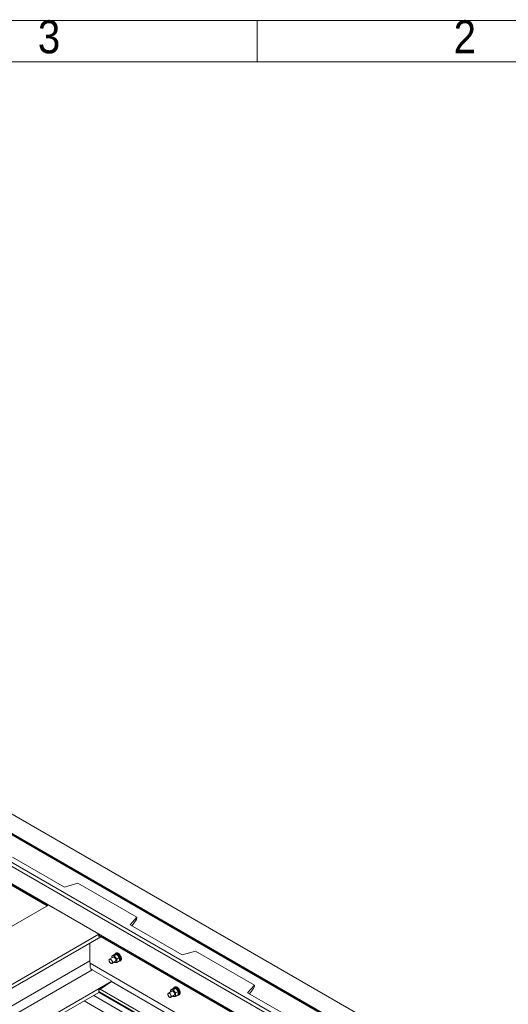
# Model space of a CAD drawing. Header units: millimetres. Extents: x 525 to 29324, y 175 to 20618.
# Tile 587 of 588: x 24393 to 26449, y 16474 to 20618. Entities that reach past the tile are written whole.
import ezdxf

# ---------------------------------------------------------------- set-up
doc = ezdxf.new("R2010")
doc.units = ezdxf.units.MM
doc.linetypes.add('SLD-Continua', pattern=[0])
doc.styles.add('SLDTEXTSTYLE3', font='GOTHIC.TTF', dxfattribs={"width": 0.913})

msp = doc.modelspace()

# ---------------------------------------------------------------- linework, layer by layer
at = {"color": 7, "linetype": 'SLD-Continua', "lineweight": 18, "ltscale": 35}
for p, q in [((525, 20615), (29260, 20615)), ((25392.5, 20440), (25392.5, 20615)), ((700, 20440), (29085, 20440)), ((26373.8, 16112.1), (24340.9, 17285.4)), ((26373.8, 16112.1), (24340.9, 17285.4)), ((26373.8, 16112.1), (24340.9, 17285.4)), ((26373.8, 16112.1), (24340.9, 17285.4)), ((26373.8, 16112.1), (24340.9, 17285.4)), ((26303.1, 16071.3), (24277.2, 17240.5)), ((26303.1, 16071.3), (24277.2, 17240.5)), ((26303.1, 16071.3), (24277.2, 17240.5)), ((26303.1, 16071.3), (24277.2, 17240.5)), ((26303.1, 16071.3), (24277.2, 17240.5)), ((24271.6, 17237.3), (26297.5, 16068)), ((24271.6, 17237.3), (26297.5, 16068)), ((24271.6, 17237.3), (26297.5, 16068)), ((24271.6, 17237.3), (26297.5, 16068)), ((24271.6, 17237.3), (26297.5, 16068)), ((26299.8, 16069.4), (24274, 17238.6)), ((26299.8, 16069.4), (24274, 17238.6)), ((26299.8, 16069.4), (24274, 17238.6)), ((26299.8, 16069.4), (24274, 17238.6)), ((26299.8, 16069.4), (24274, 17238.6)), ((26182.9, 16001.9), (24157, 17171.1)), ((26182.9, 16001.9), (24157, 17171.1)), ((26182.9, 16001.9), (24157, 17171.1)), ((26182.9, 16001.9), (24157, 17171.1)), ((26182.9, 16001.9), (24157, 17171.1)), ((26182.9, 16001.9), (24157, 17171.1)), ((26182.9, 16001.9), (24157, 17171.1)), ((26182.9, 16001.9), (24157, 17171.1)), ((26182.9, 16001.9), (24157, 17171.1)), ((24171.2, 17179.3), (26197, 16010.1)), ((24171.2, 17179.3), (26197, 16010.1)), ((24171.2, 17179.3), (26197, 16010.1)), ((24171.2, 17179.3), (26197, 16010.1)), ((24171.2, 17179.3), (26197, 16010.1)), ((24087.8, 17131.1), (24508.5, 16888.3)), ((24087.8, 17131.1), (24508.5, 16888.3)), ((24087.8, 17131.1), (24508.5, 16888.3)), ((24087.8, 17131.1), (24508.5, 16888.3)), ((24087.8, 17131.1), (24508.5, 16888.3)), ((24087.8, 17131.1), (24508.5, 16888.3)), ((24087.8, 17131.1), (24508.5, 16888.3)), ((24087.8, 17131.1), (24508.5, 16888.3)), ((24087.8, 17131.1), (24508.5, 16888.3)), ((24090.1, 17132.5), (24510.8, 16889.7)), ((24090.1, 17132.5), (24510.8, 16889.7)), ((24090.1, 17132.5), (24510.8, 16889.7)), ((24090.1, 17132.5), (24510.8, 16889.7)), ((24090.1, 17132.5), (24510.8, 16889.7)), ((24090.1, 17132.5), (24510.8, 16889.7)), ((24090.1, 17132.5), (24510.8, 16889.7)), ((24090.1, 17132.5), (24510.8, 16889.7)), ((24090.1, 17132.5), (24510.8, 16889.7)), ((24093.4, 17134.4), (26119.2, 15965.2)), ((24093.4, 17134.4), (26119.2, 15965.2)), ((24093.4, 17134.4), (26119.2, 15965.2)), ((24093.4, 17134.4), (26119.2, 15965.2)), ((24093.4, 17134.4), (26119.2, 15965.2)), ((24093.4, 17134.4), (26119.2, 15965.2)), ((24093.4, 17134.4), (26119.2, 15965.2)), ((24093.4, 17134.4), (26119.2, 15965.2)), ((24093.4, 17134.4), (26119.2, 15965.2)), ((24362.1, 17093.6), (24581.3, 16967.1)), ((24362.1, 17093.6), (24581.3, 16967.1)), ((24362.1, 17093.6), (24581.3, 16967.1)), ((24362.1, 17093.6), (24581.3, 16967.1)), ((24362.1, 17093.6), (24581.3, 16967.1)), ((24581.3, 16967.1), (24637.8, 16983.4)), ((24581.3, 16967.1), (24637.8, 16983.4)), ((24581.3, 16967.1), (24637.8, 16983.4)), ((24581.3, 16967.1), (24637.8, 16983.4)), ((24581.3, 16967.1), (24637.8, 16983.4)), ((24885.3, 16840.5), (24637.8, 16983.4)), ((24885.3, 16840.5), (24637.8, 16983.4)), ((24885.3, 16840.5), (24637.8, 16983.4)), ((24885.3, 16840.5), (24637.8, 16983.4)), ((24885.3, 16840.5), (24637.8, 16983.4)), ((23983.8, 16585.5), (24514.1, 16891.6)), ((23983.8, 16585.5), (24514.1, 16891.6)), ((23983.8, 16585.5), (24514.1, 16891.6)), ((23983.8, 16585.5), (24514.1, 16891.6)), ((23983.8, 16585.5), (24514.1, 16891.6)), ((23983.8, 16585.5), (24514.1, 16891.6)), ((23983.8, 16585.5), (24514.1, 16891.6)), ((23983.8, 16585.5), (24514.1, 16891.6)), ((23983.8, 16585.5), (24514.1, 16891.6)), ((24514.1, 16891.6), (24726.2, 16769.1)), ((24514.1, 16891.6), (24726.2, 16769.1)), ((24514.1, 16891.6), (24726.2, 16769.1)), ((24514.1, 16891.6), (24726.2, 16769.1)), ((24514.1, 16891.6), (24726.2, 16769.1)), ((24514.1, 16891.6), (24726.2, 16769.1)), ((24514.1, 16891.6), (24726.2, 16769.1)), ((24514.1, 16891.6), (24726.2, 16769.1)), ((24514.1, 16891.6), (24726.2, 16769.1)), ((24885.3, 16840.5), (24857, 16807.9)), ((24885.3, 16840.5), (24857, 16807.9)), ((24885.3, 16840.5), (24857, 16807.9)), ((24885.3, 16840.5), (24857, 16807.9)), ((24885.3, 16840.5), (24857, 16807.9)), ((24864.4, 16803.7), (24881.9, 16826.3)), ((24864.4, 16803.7), (24881.9, 16826.3)), ((24864.4, 16803.7), (24881.9, 16826.3)), ((24864.4, 16803.7), (24881.9, 16826.3)), ((24864.4, 16803.7), (24881.9, 16826.3)), ((24885.3, 16836.8), (24885.3, 16840.5)), ((24885.3, 16836.8), (24885.3, 16840.5)), ((24885.3, 16836.8), (24885.3, 16840.5)), ((24885.3, 16836.8), (24885.3, 16840.5)), ((24885.3, 16836.8), (24885.3, 16840.5)), ((24857, 16807.9), (25076.3, 16681.4)), ((24857, 16807.9), (25076.3, 16681.4)), ((24857, 16807.9), (25076.3, 16681.4)), ((24857, 16807.9), (25076.3, 16681.4)), ((24857, 16807.9), (25076.3, 16681.4)), ((24195.9, 16463.1), (24726.2, 16769.1)), ((24195.9, 16463.1), (24726.2, 16769.1)), ((24195.9, 16463.1), (24726.2, 16769.1)), ((24195.9, 16463.1), (24726.2, 16769.1)), ((24195.9, 16463.1), (24726.2, 16769.1)), ((24195.9, 16463.1), (24726.2, 16769.1)), ((24195.9, 16463.1), (24726.2, 16769.1)), ((24195.9, 16463.1), (24726.2, 16769.1)), ((24195.9, 16463.1), (24726.2, 16769.1)), ((24209.3, 16455.3), (24734.1, 16758.1)), ((24209.3, 16455.3), (24734.1, 16758.1)), ((24209.3, 16455.3), (24734.1, 16758.1)), ((24209.3, 16455.3), (24734.1, 16758.1)), ((24209.3, 16455.3), (24734.1, 16758.1)), ((24209.3, 16455.3), (24734.1, 16758.1)), ((24209.3, 16455.3), (24734.1, 16758.1)), ((24209.3, 16455.3), (24734.1, 16758.1)), ((24209.3, 16455.3), (24734.1, 16758.1)), ((24726.2, 16769.1), (24726.2, 16759.3)), ((24726.2, 16769.1), (24726.2, 16759.3)), ((24726.2, 16769.1), (24726.2, 16759.3)), ((24726.2, 16769.1), (24726.2, 16759.3)), ((24726.2, 16769.1), (24726.2, 16759.3)), ((24726.2, 16769.1), (24726.2, 16759.3)), ((24726.2, 16769.1), (24726.2, 16759.3)), ((24726.2, 16769.1), (24726.2, 16759.3)), ((24726.2, 16769.1), (24726.2, 16759.3)), ((24726.2, 16765.4), (25500.8, 16318.3)), ((24726.2, 16765.4), (25500.8, 16318.3)), ((24726.2, 16765.4), (25500.8, 16318.3)), ((24726.2, 16765.4), (25500.8, 16318.3)), ((24726.2, 16765.4), (25500.8, 16318.3)), ((24726.2, 16765.4), (25500.8, 16318.3)), ((24726.2, 16765.4), (25500.8, 16318.3)), ((24726.2, 16765.4), (25500.8, 16318.3)), ((24726.2, 16765.4), (25500.8, 16318.3)), ((24726.2, 16762.7), (25498.4, 16317)), ((24726.2, 16762.7), (25498.4, 16317)), ((24726.2, 16762.7), (25498.4, 16317)), ((24726.2, 16762.7), (25498.4, 16317)), ((24726.2, 16762.7), (25498.4, 16317)), ((24726.2, 16762.7), (25498.4, 16317)), ((24726.2, 16762.7), (25498.4, 16317)), ((24726.2, 16762.7), (25498.4, 16317)), ((24726.2, 16762.7), (25498.4, 16317)), ((24726.2, 16759.3), (24729.4, 16760.8)), ((24726.2, 16759.3), (24729.4, 16760.8)), ((24726.2, 16759.3), (24729.4, 16760.8)), ((24726.2, 16759.3), (24729.4, 16760.8)), ((24726.2, 16759.3), (24729.4, 16760.8)), ((24726.2, 16759.3), (24729.4, 16760.8)), ((24726.2, 16759.3), (24729.4, 16760.8)), ((24726.2, 16759.3), (24729.4, 16760.8)), ((24726.2, 16759.3), (24729.4, 16760.8)), ((24687.7, 16731.4), (24687.7, 16657.4)), ((24687.7, 16731.4), (24687.7, 16657.4)), ((24687.7, 16731.4), (24687.7, 16657.4)), ((24687.7, 16731.4), (24687.7, 16657.4)), ((24687.7, 16731.4), (24687.7, 16657.4)), ((24687.7, 16731.4), (24687.7, 16657.4)), ((24687.7, 16731.4), (24687.7, 16657.4)), ((24687.7, 16731.4), (24687.7, 16657.4)), ((24687.7, 16731.4), (24687.7, 16657.4)), ((24785.6, 16672), (24770.7, 16663.5)), ((24785.6, 16672), (24770.7, 16663.5)), ((24785.6, 16672), (24770.7, 16663.5)), ((24791.3, 16683.1), (24780, 16676.6)), ((24791.3, 16683.1), (24780, 16676.6)), ((24791.3, 16683.1), (24780, 16676.6)), ((24780, 16676.6), (24790.6, 16677.5)), ((24780, 16676.6), (24790.6, 16677.5)), ((24780, 16676.6), (24790.6, 16677.5)), ((24780, 16668.8), (24780, 16676.6)), ((24780, 16668.8), (24780, 16676.6)), ((24780, 16668.8), (24780, 16676.6)), ((24801.9, 16684), (24790.6, 16677.5)), ((24801.9, 16684), (24790.6, 16677.5)), ((24801.9, 16684), (24790.6, 16677.5)), ((24790.6, 16677.5), (24801.2, 16664.3)), ((24790.6, 16677.5), (24801.2, 16664.3)), ((24790.6, 16677.5), (24801.2, 16664.3)), ((24791.3, 16683.1), (24801.9, 16684)), ((24791.3, 16683.1), (24801.9, 16684)), ((24791.3, 16683.1), (24801.9, 16684)), ((24797.7, 16685.4), (24794.2, 16683.4)), ((24797.7, 16685.4), (24794.2, 16683.4)), ((24797.7, 16685.4), (24794.2, 16683.4)), ((24798.3, 16689.2), (24796.2, 16688)), ((24798.3, 16689.2), (24796.2, 16688)), ((24798.3, 16689.2), (24796.2, 16688)), ((24812.5, 16670.8), (24801.2, 16664.3)), ((24812.5, 16670.8), (24801.2, 16664.3)), ((24812.5, 16670.8), (24801.2, 16664.3)), ((24801.2, 16664.3), (24801.2, 16650.2)), ((24801.2, 16664.3), (24801.2, 16650.2)), ((24801.2, 16664.3), (24801.2, 16650.2)), ((24801.9, 16684), (24812.5, 16670.8)), ((24801.9, 16684), (24812.5, 16670.8)), ((24801.9, 16684), (24812.5, 16670.8)), ((24805.1, 16684.8), (24802.5, 16683.2)), ((24805.1, 16684.8), (24802.5, 16683.2)), ((24805.1, 16684.8), (24802.5, 16683.2)), ((24805.7, 16684.4), (24802.9, 16682.8)), ((24805.7, 16684.4), (24802.9, 16682.8)), ((24805.7, 16684.4), (24802.9, 16682.8)), ((24805.1, 16684.8), (24805.1, 16684.1)), ((24805.1, 16684.8), (24805.1, 16684.1)), ((24805.1, 16684.8), (24805.1, 16684.1)), ((24812.5, 16670.8), (24812.5, 16656.7)), ((24812.5, 16670.8), (24812.5, 16656.7)), ((24812.5, 16670.8), (24812.5, 16656.7)), ((25076.3, 16681.4), (25132.8, 16697.7)), ((25076.3, 16681.4), (25132.8, 16697.7)), ((25076.3, 16681.4), (25132.8, 16697.7)), ((25076.3, 16681.4), (25132.8, 16697.7)), ((25076.3, 16681.4), (25132.8, 16697.7)), ((25380.3, 16554.9), (25132.8, 16697.7)), ((25380.3, 16554.9), (25132.8, 16697.7)), ((25380.3, 16554.9), (25132.8, 16697.7)), ((25380.3, 16554.9), (25132.8, 16697.7)), ((25380.3, 16554.9), (25132.8, 16697.7)), ((24273.4, 16418.3), (24687.7, 16657.4)), ((24273.4, 16418.3), (24687.7, 16657.4)), ((24273.4, 16418.3), (24687.7, 16657.4)), ((24273.4, 16418.3), (24687.7, 16657.4)), ((24273.4, 16418.3), (24687.7, 16657.4)), ((24273.4, 16418.3), (24687.7, 16657.4)), ((24273.4, 16418.3), (24687.7, 16657.4)), ((24273.4, 16418.3), (24687.7, 16657.4)), ((24273.4, 16418.3), (24687.7, 16657.4)), ((24311.6, 16396.3), (24697, 16618.7)), ((24311.6, 16396.3), (24697, 16618.7)), ((24311.6, 16396.3), (24697, 16618.7)), ((24311.6, 16396.3), (24697, 16618.7)), ((24311.6, 16396.3), (24697, 16618.7)), ((24311.6, 16396.3), (24697, 16618.7)), ((24311.6, 16396.3), (24697, 16618.7)), ((24311.6, 16396.3), (24697, 16618.7)), ((24311.6, 16396.3), (24697, 16618.7)), ((24689.7, 16646.4), (25379.5, 16248.3)), ((24689.7, 16646.4), (25379.5, 16248.3)), ((24689.7, 16646.4), (25379.5, 16248.3)), ((24689.7, 16646.4), (25379.5, 16248.3)), ((24689.7, 16646.4), (25379.5, 16248.3)), ((24689.7, 16646.4), (25379.5, 16248.3)), ((24689.7, 16646.4), (25379.5, 16248.3)), ((24689.7, 16646.4), (25379.5, 16248.3)), ((24689.7, 16646.4), (25379.5, 16248.3)), ((24780.1, 16570.7), (24697, 16618.7)), ((24780.1, 16570.7), (24697, 16618.7)), ((24780.1, 16570.7), (24697, 16618.7)), ((24780.1, 16570.7), (24697, 16618.7)), ((24780.1, 16570.7), (24697, 16618.7)), ((24780.1, 16570.7), (24697, 16618.7)), ((24780.1, 16570.7), (24697, 16618.7)), ((24780.1, 16570.7), (24697, 16618.7)), ((24780.1, 16570.7), (24697, 16618.7)), ((24780.7, 16646.1), (24795.6, 16654.7)), ((24780.7, 16646.1), (24795.6, 16654.7)), ((24780.7, 16646.1), (24795.6, 16654.7)), ((24790.6, 16649.2), (24789.2, 16651)), ((24790.6, 16649.2), (24789.2, 16651)), ((24790.6, 16649.2), (24789.2, 16651)), ((24801.2, 16650.2), (24790.6, 16649.2)), ((24801.2, 16650.2), (24790.6, 16649.2)), ((24801.2, 16650.2), (24790.6, 16649.2)), ((24812.5, 16656.7), (24801.2, 16650.2)), ((24812.5, 16656.7), (24801.2, 16650.2)), ((24812.5, 16656.7), (24801.2, 16650.2)), ((24812.5, 16658.1), (24813.2, 16658.5)), ((24812.5, 16658.1), (24813.2, 16658.5)), ((24812.5, 16658.1), (24813.2, 16658.5)), ((24814.7, 16655.9), (24816.8, 16657.1)), ((24814.7, 16655.9), (24816.8, 16657.1)), ((24814.7, 16655.9), (24816.8, 16657.1)), ((24394.7, 16348.3), (24780.1, 16570.7)), ((24394.7, 16348.3), (24780.1, 16570.7)), ((24394.7, 16348.3), (24780.1, 16570.7)), ((24394.7, 16348.3), (24780.1, 16570.7)), ((24394.7, 16348.3), (24780.1, 16570.7)), ((24394.7, 16348.3), (24780.1, 16570.7)), ((24394.7, 16348.3), (24780.1, 16570.7)), ((24394.7, 16348.3), (24780.1, 16570.7)), ((24394.7, 16348.3), (24780.1, 16570.7)), ((24779.5, 16569.6), (24726.2, 16533.9)), ((24779.5, 16569.6), (24726.2, 16533.9)), ((24779.5, 16569.6), (24726.2, 16533.9)), ((24779.5, 16569.6), (24726.2, 16533.9)), ((24779.5, 16569.6), (24726.2, 16533.9)), ((24779.5, 16569.6), (24726.2, 16533.9)), ((24779.5, 16569.6), (24726.2, 16533.9)), ((24779.5, 16569.6), (24726.2, 16533.9)), ((24779.5, 16569.6), (24726.2, 16533.9)), ((24731.4, 16537.4), (25305.9, 16205.9)), ((24731.4, 16537.4), (25305.9, 16205.9)), ((24731.4, 16537.4), (25305.9, 16205.9)), ((24731.4, 16537.4), (25305.9, 16205.9)), ((24731.4, 16537.4), (25305.9, 16205.9)), ((24731.4, 16537.4), (25305.9, 16205.9)), ((24731.4, 16537.4), (25305.9, 16205.9)), ((24731.4, 16537.4), (25305.9, 16205.9)), ((24731.4, 16537.4), (25305.9, 16205.9)), ((24779.5, 16569.6), (24780.1, 16570.7)), ((24779.5, 16569.6), (24780.1, 16570.7)), ((24779.5, 16569.6), (24780.1, 16570.7)), ((24779.5, 16569.6), (24780.1, 16570.7)), ((24779.5, 16569.6), (24780.1, 16570.7)), ((24779.5, 16569.6), (24780.1, 16570.7)), ((24779.5, 16569.6), (24780.1, 16570.7)), ((24779.5, 16569.6), (24780.1, 16570.7)), ((24779.5, 16569.6), (24780.1, 16570.7)), ((24779.5, 16569.6), (25357.8, 16235.8)), ((24779.5, 16569.6), (25357.8, 16235.8)), ((24779.5, 16569.6), (25357.8, 16235.8)), ((24779.5, 16569.6), (25357.8, 16235.8)), ((24779.5, 16569.6), (25357.8, 16235.8)), ((24779.5, 16569.6), (25357.8, 16235.8)), ((24779.5, 16569.6), (25357.8, 16235.8)), ((24779.5, 16569.6), (25357.8, 16235.8)), ((24779.5, 16569.6), (25357.8, 16235.8)), ((25038.8, 16540.3), (25027.5, 16533.7)), ((25038.8, 16540.3), (25027.5, 16533.7)), ((25038.8, 16540.3), (25027.5, 16533.7)), ((25049.4, 16541.2), (25038.1, 16534.7)), ((25049.4, 16541.2), (25038.1, 16534.7)), ((25049.4, 16541.2), (25038.1, 16534.7)), ((25038.8, 16540.3), (25049.4, 16541.2)), ((25038.8, 16540.3), (25049.4, 16541.2)), ((25038.8, 16540.3), (25049.4, 16541.2)), ((25045.2, 16542.5), (25041.7, 16540.5)), ((25045.2, 16542.5), (25041.7, 16540.5)), ((25045.2, 16542.5), (25041.7, 16540.5)), ((25045.8, 16546.3), (25043.7, 16545.1)), ((25045.8, 16546.3), (25043.7, 16545.1)), ((25045.8, 16546.3), (25043.7, 16545.1)), ((25049.4, 16541.2), (25060, 16528)), ((25049.4, 16541.2), (25060, 16528)), ((25049.4, 16541.2), (25060, 16528)), ((25052.6, 16541.9), (25050, 16540.4)), ((25052.6, 16541.9), (25050, 16540.4)), ((25052.6, 16541.9), (25050, 16540.4)), ((25053.2, 16541.6), (25050.4, 16540)), ((25053.2, 16541.6), (25050.4, 16540)), ((25053.2, 16541.6), (25050.4, 16540)), ((25052.6, 16541.9), (25052.6, 16541.3)), ((25052.6, 16541.9), (25052.6, 16541.3)), ((25052.6, 16541.9), (25052.6, 16541.3)), ((25380.3, 16554.9), (25352, 16522.2)), ((25380.3, 16554.9), (25352, 16522.2)), ((25380.3, 16554.9), (25352, 16522.2)), ((25380.3, 16554.9), (25352, 16522.2)), ((25380.3, 16554.9), (25352, 16522.2)), ((25359.4, 16518), (25376.8, 16540.6)), ((25359.4, 16518), (25376.8, 16540.6)), ((25359.4, 16518), (25376.8, 16540.6)), ((25359.4, 16518), (25376.8, 16540.6)), ((25359.4, 16518), (25376.8, 16540.6)), ((25380.3, 16551.1), (25380.3, 16554.9)), ((25380.3, 16551.1), (25380.3, 16554.9)), ((25380.3, 16551.1), (25380.3, 16554.9)), ((25380.3, 16551.1), (25380.3, 16554.9)), ((25380.3, 16551.1), (25380.3, 16554.9)), ((24408.1, 16340.6), (24726.2, 16524.1)), ((24408.1, 16340.6), (24726.2, 16524.1)), ((24408.1, 16340.6), (24726.2, 16524.1)), ((24408.1, 16340.6), (24726.2, 16524.1)), ((24408.1, 16340.6), (24726.2, 16524.1)), ((24408.1, 16340.6), (24726.2, 16524.1)), ((24408.1, 16340.6), (24726.2, 16524.1)), ((24408.1, 16340.6), (24726.2, 16524.1)), ((24408.1, 16340.6), (24726.2, 16524.1)), ((24703.9, 16511.2), (25269.4, 16184.8)), ((24703.9, 16511.2), (25269.4, 16184.8)), ((24703.9, 16511.2), (25269.4, 16184.8)), ((24703.9, 16511.2), (25269.4, 16184.8)), ((24703.9, 16511.2), (25269.4, 16184.8)), ((24726.2, 16533.9), (24726.2, 16524.1)), ((24726.2, 16533.9), (24726.2, 16524.1)), ((24726.2, 16533.9), (24726.2, 16524.1)), ((24726.2, 16533.9), (24726.2, 16524.1)), ((24726.2, 16533.9), (24726.2, 16524.1)), ((24726.2, 16533.9), (24726.2, 16524.1)), ((24726.2, 16533.9), (24726.2, 16524.1)), ((24726.2, 16533.9), (24726.2, 16524.1)), ((24726.2, 16533.9), (24726.2, 16524.1)), ((24726.2, 16527.9), (25295.1, 16199.6)), ((24726.2, 16527.9), (25295.1, 16199.6)), ((24726.2, 16527.9), (25295.1, 16199.6)), ((24726.2, 16527.9), (25295.1, 16199.6)), ((24726.2, 16527.9), (25295.1, 16199.6)), ((24726.2, 16527.9), (25295.1, 16199.6)), ((24726.2, 16527.9), (25295.1, 16199.6)), ((24726.2, 16527.9), (25295.1, 16199.6)), ((24726.2, 16527.9), (25295.1, 16199.6)), ((24726.2, 16524.1), (25291.8, 16197.7)), ((24726.2, 16524.1), (25291.8, 16197.7)), ((24726.2, 16524.1), (25291.8, 16197.7)), ((24726.2, 16524.1), (25291.8, 16197.7)), ((24726.2, 16524.1), (25291.8, 16197.7)), ((24726.2, 16524.1), (25291.8, 16197.7)), ((24726.2, 16524.1), (25291.8, 16197.7)), ((24726.2, 16524.1), (25291.8, 16197.7)), ((24726.2, 16524.1), (25291.8, 16197.7)), ((25033.1, 16529.2), (25018.2, 16520.6)), ((25033.1, 16529.2), (25018.2, 16520.6)), ((25033.1, 16529.2), (25018.2, 16520.6)), ((25027.5, 16533.7), (25038.1, 16534.7)), ((25027.5, 16533.7), (25038.1, 16534.7)), ((25027.5, 16533.7), (25038.1, 16534.7)), ((25027.5, 16526), (25027.5, 16533.7)), ((25027.5, 16526), (25027.5, 16533.7)), ((25027.5, 16526), (25027.5, 16533.7)), ((25028.2, 16503.3), (25043.1, 16511.9)), ((25028.2, 16503.3), (25043.1, 16511.9)), ((25028.2, 16503.3), (25043.1, 16511.9)), ((25038.1, 16506.4), (25036.6, 16508.2)), ((25038.1, 16506.4), (25036.6, 16508.2)), ((25038.1, 16506.4), (25036.6, 16508.2)), ((25038.1, 16534.7), (25048.7, 16521.5)), ((25038.1, 16534.7), (25048.7, 16521.5)), ((25038.1, 16534.7), (25048.7, 16521.5)), ((25048.7, 16507.3), (25038.1, 16506.4)), ((25048.7, 16507.3), (25038.1, 16506.4)), ((25048.7, 16507.3), (25038.1, 16506.4)), ((25060, 16528), (25048.7, 16521.5)), ((25060, 16528), (25048.7, 16521.5)), ((25060, 16528), (25048.7, 16521.5)), ((25048.7, 16521.5), (25048.7, 16507.3)), ((25048.7, 16521.5), (25048.7, 16507.3)), ((25048.7, 16521.5), (25048.7, 16507.3)), ((25060, 16513.9), (25048.7, 16507.3)), ((25060, 16513.9), (25048.7, 16507.3)), ((25060, 16513.9), (25048.7, 16507.3)), ((25060, 16528), (25060, 16513.9)), ((25060, 16528), (25060, 16513.9)), ((25060, 16528), (25060, 16513.9)), ((25060, 16515.3), (25060.7, 16515.7)), ((25060, 16515.3), (25060.7, 16515.7)), ((25060, 16515.3), (25060.7, 16515.7)), ((25062.2, 16513.1), (25064.3, 16514.3)), ((25062.2, 16513.1), (25064.3, 16514.3)), ((25062.2, 16513.1), (25064.3, 16514.3)), ((25352, 16522.2), (25571.2, 16395.7)), ((25352, 16522.2), (25571.2, 16395.7)), ((25352, 16522.2), (25571.2, 16395.7)), ((25352, 16522.2), (25571.2, 16395.7)), ((25352, 16522.2), (25571.2, 16395.7)), ((25229.9, 16162), (24664.4, 16488.4)), ((25229.9, 16162), (24664.4, 16488.4)), ((25229.9, 16162), (24664.4, 16488.4)), ((25229.9, 16162), (24664.4, 16488.4)), ((25229.9, 16162), (24664.4, 16488.4)), ((25229.9, 16162), (24664.4, 16488.4)), ((25229.9, 16162), (24664.4, 16488.4)), ((25229.9, 16162), (24664.4, 16488.4)), ((25229.9, 16162), (24664.4, 16488.4))]:
    msp.add_line(p, q, dxfattribs=at)
at = {"color": 7, "linetype": 'SLD-Continua', "lineweight": 18, "ltscale": 35, "flags": 128}
for points in [[(24775.7, 16646.6), (24777.1, 16646), (24778.4, 16645.7), (24779.6, 16645.7), (24780.6, 16646.1), (24781.5, 16646.7), (24782.2, 16647.7), (24782.6, 16648.9), (24782.8, 16650.3), (24782.7, 16651.9), (24782.4, 16653.6), (24781.9, 16655.3), (24781.1, 16657.1), (24780.1, 16658.7), (24779, 16660.2), (24777.7, 16661.5), (24776.4, 16662.5), (24775.1, 16663.3), (24773.7, 16663.8), (24772.5, 16663.9), (24771.4, 16663.7), (24770.4, 16663.2), (24769.6, 16662.4), (24769, 16661.3), (24768.7, 16660), (24768.7, 16658.5), (24768.9, 16656.8), (24769.3, 16655.1), (24770, 16653.4), (24770.9, 16651.7), (24771.9, 16650.1), (24773.1, 16648.7), (24774.4, 16647.6), (24775.7, 16646.6)], [(24775.7, 16646.6), (24777.1, 16646), (24778.4, 16645.7), (24779.6, 16645.7), (24780.6, 16646.1), (24781.5, 16646.7), (24782.2, 16647.7), (24782.6, 16648.9), (24782.8, 16650.3), (24782.7, 16651.9), (24782.4, 16653.6), (24781.9, 16655.3), (24781.1, 16657.1), (24780.1, 16658.7), (24779, 16660.2), (24777.7, 16661.5), (24776.4, 16662.5), (24775.1, 16663.3), (24773.7, 16663.8), (24772.5, 16663.9), (24771.4, 16663.7), (24770.4, 16663.2), (24769.6, 16662.4), (24769, 16661.3), (24768.7, 16660), (24768.7, 16658.5), (24768.9, 16656.8), (24769.3, 16655.1), (24770, 16653.4), (24770.9, 16651.7), (24771.9, 16650.1), (24773.1, 16648.7), (24774.4, 16647.6), (24775.7, 16646.6)], [(24775.7, 16646.6), (24777.1, 16646), (24778.4, 16645.7), (24779.6, 16645.7), (24780.6, 16646.1), (24781.5, 16646.7), (24782.2, 16647.7), (24782.6, 16648.9), (24782.8, 16650.3), (24782.7, 16651.9), (24782.4, 16653.6), (24781.9, 16655.3), (24781.1, 16657.1), (24780.1, 16658.7), (24779, 16660.2), (24777.7, 16661.5), (24776.4, 16662.5), (24775.1, 16663.3), (24773.7, 16663.8), (24772.5, 16663.9), (24771.4, 16663.7), (24770.4, 16663.2), (24769.6, 16662.4), (24769, 16661.3), (24768.7, 16660), (24768.7, 16658.5), (24768.9, 16656.8), (24769.3, 16655.1), (24770, 16653.4), (24770.9, 16651.7), (24771.9, 16650.1), (24773.1, 16648.7), (24774.4, 16647.6), (24775.7, 16646.6)], [(24790.6, 16671.5), (24789.2, 16672.2), (24788, 16672.5), (24786.8, 16672.4), (24785.7, 16672.1), (24785.6, 16672), (24785.7, 16672.1), (24786.8, 16672.4), (24788, 16672.5), (24789.2, 16672.2), (24790.6, 16671.5), (24791.9, 16670.6), (24793.2, 16669.4), (24794.4, 16668), (24795.5, 16666.5), (24796.3, 16664.8), (24797, 16663), (24797.5, 16661.3), (24797.6, 16659.7), (24797.6, 16658.2), (24797.3, 16656.8), (24796.7, 16655.8), (24795.9, 16654.9), (24795.6, 16654.7)], [(24790.6, 16671.5), (24791.9, 16670.6), (24793.2, 16669.4), (24794.4, 16668), (24795.5, 16666.5), (24796.3, 16664.8), (24797, 16663), (24797.5, 16661.3), (24797.6, 16659.7), (24797.6, 16658.2), (24797.3, 16656.8), (24796.7, 16655.8), (24795.9, 16654.9), (24795.6, 16654.7)], [(24790.6, 16671.5), (24791.9, 16670.6), (24793.2, 16669.4), (24794.4, 16668), (24795.5, 16666.5), (24796.3, 16664.8), (24797, 16663), (24797.5, 16661.3), (24797.6, 16659.7), (24797.6, 16658.2), (24797.3, 16656.8), (24796.7, 16655.8), (24795.9, 16654.9), (24795.6, 16654.7)], [(24792.8, 16683.2), (24793, 16683.8), (24793.7, 16685.3), (24794.6, 16686.6), (24795.7, 16687.7), (24797, 16688.4), (24798.5, 16688.8), (24800.1, 16688.8), (24801.8, 16688.5), (24803.6, 16687.9), (24805.4, 16687)], [(24792.8, 16683.2), (24793, 16683.8), (24793.7, 16685.3), (24794.6, 16686.6), (24795.7, 16687.7), (24797, 16688.4), (24798.5, 16688.8), (24800.1, 16688.8), (24801.8, 16688.5), (24803.6, 16687.9), (24805.4, 16687)], [(24792.8, 16683.2), (24793, 16683.8), (24793.7, 16685.3), (24794.6, 16686.6), (24795.7, 16687.7), (24797, 16688.4), (24798.5, 16688.8), (24800.1, 16688.8), (24801.8, 16688.5), (24803.6, 16687.9), (24805.4, 16687)], [(24798.3, 16689.2), (24799.1, 16689.6), (24800.6, 16690), (24802.2, 16690), (24803.9, 16689.8), (24805.7, 16689.2), (24807.5, 16688.3)], [(24798.3, 16689.2), (24799.1, 16689.6), (24800.6, 16690), (24802.2, 16690), (24803.9, 16689.8), (24805.7, 16689.2), (24807.5, 16688.3)], [(24798.3, 16689.2), (24799.1, 16689.6), (24800.6, 16690), (24802.2, 16690), (24803.9, 16689.8), (24805.7, 16689.2), (24807.5, 16688.3)], [(24805.4, 16687), (24807.2, 16685.8), (24809, 16684.4), (24810.7, 16682.7), (24812.4, 16680.7), (24813.8, 16678.7), (24815.1, 16676.4), (24816.3, 16674.1), (24817.2, 16671.8), (24817.9, 16669.4), (24818.3, 16667.1), (24818.5, 16664.9), (24818.4, 16662.8), (24818.1, 16661), (24817.6, 16659.3), (24816.8, 16657.8), (24815.7, 16656.7), (24814.5, 16655.8), (24813.1, 16655.3), (24811.6, 16655.1), (24809.9, 16655.2), (24809.8, 16655.2)], [(24805.4, 16687), (24807.2, 16685.8), (24809, 16684.4), (24810.7, 16682.7), (24812.4, 16680.7), (24813.8, 16678.7), (24815.1, 16676.4), (24816.3, 16674.1), (24817.2, 16671.8), (24817.9, 16669.4), (24818.3, 16667.1), (24818.5, 16664.9), (24818.4, 16662.8), (24818.1, 16661), (24817.6, 16659.3), (24816.8, 16657.8), (24815.7, 16656.7), (24814.5, 16655.8), (24813.1, 16655.3), (24811.6, 16655.1), (24809.9, 16655.2), (24809.8, 16655.2)], [(24805.4, 16687), (24807.2, 16685.8), (24809, 16684.4), (24810.7, 16682.7), (24812.4, 16680.7), (24813.8, 16678.7), (24815.1, 16676.4), (24816.3, 16674.1), (24817.2, 16671.8), (24817.9, 16669.4), (24818.3, 16667.1), (24818.5, 16664.9), (24818.4, 16662.8), (24818.1, 16661), (24817.6, 16659.3), (24816.8, 16657.8), (24815.7, 16656.7), (24814.5, 16655.8), (24813.1, 16655.3), (24811.6, 16655.1), (24809.9, 16655.2), (24809.8, 16655.2)], [(24805.7, 16684.4), (24807.4, 16683.3), (24809, 16681.9), (24810.5, 16680.2), (24811.9, 16678.4), (24813.2, 16676.4), (24814.3, 16674.3), (24815.1, 16672.2), (24815.8, 16670), (24816.2, 16667.9), (24816.4, 16665.9), (24816.3, 16664.1), (24816, 16662.4), (24815.4, 16660.9), (24814.6, 16659.7), (24813.6, 16658.8), (24813.2, 16658.5)], [(24805.7, 16684.4), (24807.4, 16683.3), (24809, 16681.9), (24810.5, 16680.2), (24811.9, 16678.4), (24813.2, 16676.4), (24814.3, 16674.3), (24815.1, 16672.2), (24815.8, 16670), (24816.2, 16667.9), (24816.4, 16665.9), (24816.3, 16664.1), (24816, 16662.4), (24815.4, 16660.9), (24814.6, 16659.7), (24813.6, 16658.8), (24813.2, 16658.5)], [(24805.7, 16684.4), (24807.4, 16683.3), (24809, 16681.9), (24810.5, 16680.2), (24811.9, 16678.4), (24813.2, 16676.4), (24814.3, 16674.3), (24815.1, 16672.2), (24815.8, 16670), (24816.2, 16667.9), (24816.4, 16665.9), (24816.3, 16664.1), (24816, 16662.4), (24815.4, 16660.9), (24814.6, 16659.7), (24813.6, 16658.8), (24813.2, 16658.5)], [(24807.5, 16688.3), (24809.4, 16687.1), (24811.2, 16685.6), (24812.9, 16683.9), (24814.5, 16682), (24816, 16679.9), (24817.3, 16677.7), (24818.4, 16675.4), (24819.3, 16673), (24820, 16670.7), (24820.4, 16668.4), (24820.6, 16666.1), (24820.6, 16664.1), (24820.2, 16662.2), (24819.7, 16660.5), (24818.9, 16659.1), (24817.9, 16657.9), (24816.8, 16657.1)], [(24807.5, 16688.3), (24809.4, 16687.1), (24811.2, 16685.6), (24812.9, 16683.9), (24814.5, 16682), (24816, 16679.9), (24817.3, 16677.7), (24818.4, 16675.4), (24819.3, 16673), (24820, 16670.7), (24820.4, 16668.4), (24820.6, 16666.1), (24820.6, 16664.1), (24820.2, 16662.2), (24819.7, 16660.5), (24818.9, 16659.1), (24817.9, 16657.9), (24816.8, 16657.1)], [(24807.5, 16688.3), (24809.4, 16687.1), (24811.2, 16685.6), (24812.9, 16683.9), (24814.5, 16682), (24816, 16679.9), (24817.3, 16677.7), (24818.4, 16675.4), (24819.3, 16673), (24820, 16670.7), (24820.4, 16668.4), (24820.6, 16666.1), (24820.6, 16664.1), (24820.2, 16662.2), (24819.7, 16660.5), (24818.9, 16659.1), (24817.9, 16657.9), (24816.8, 16657.1)], [(25040.3, 16540.4), (25040.5, 16541), (25041.2, 16542.5), (25042.1, 16543.8), (25043.2, 16544.8), (25044.5, 16545.5), (25046, 16545.9), (25047.6, 16546), (25049.3, 16545.7), (25051.1, 16545.1), (25052.9, 16544.2)], [(25052.9, 16544.2), (25051.1, 16545.1), (25049.3, 16545.7), (25047.6, 16546), (25046, 16545.9), (25044.5, 16545.5), (25043.2, 16544.8), (25042.1, 16543.8), (25041.2, 16542.5), (25040.5, 16541), (25040.3, 16540.4), (25040.5, 16541), (25041.2, 16542.5), (25042.1, 16543.8), (25043.2, 16544.8), (25044.5, 16545.5), (25046, 16545.9), (25047.6, 16546), (25049.3, 16545.7), (25051.1, 16545.1), (25052.9, 16544.2), (25054.7, 16543), (25056.5, 16541.5), (25058.2, 16539.8), (25059.8, 16537.9), (25061.3, 16535.8), (25062.6, 16533.6), (25063.8, 16531.3), (25064.7, 16528.9), (25065.4, 16526.6), (25065.8, 16524.3), (25066, 16522.1), (25065.9, 16520), (25065.6, 16518.1), (25065, 16516.4), (25064.2, 16515), (25063.2, 16513.9), (25062, 16513), (25060.6, 16512.4), (25059.1, 16512.2), (25057.4, 16512.3), (25057.3, 16512.3)], [(25045.8, 16546.3), (25046.6, 16546.8), (25048.1, 16547.1), (25049.7, 16547.2), (25051.4, 16546.9), (25053.2, 16546.3), (25055, 16545.4)], [(25055, 16545.4), (25053.2, 16546.3), (25051.4, 16546.9), (25049.7, 16547.2), (25048.1, 16547.1), (25046.6, 16546.8), (25045.8, 16546.3), (25046.6, 16546.8), (25048.1, 16547.1), (25049.7, 16547.2), (25051.4, 16546.9), (25053.2, 16546.3), (25055, 16545.4), (25056.9, 16544.2), (25058.6, 16542.8), (25060.4, 16541.1), (25062, 16539.1), (25063.4, 16537), (25064.8, 16534.8), (25065.9, 16532.5), (25066.8, 16530.2), (25067.5, 16527.8), (25067.9, 16525.5), (25068.1, 16523.3), (25068, 16521.2), (25067.7, 16519.3), (25067.2, 16517.7), (25066.4, 16516.2), (25065.3, 16515.1), (25064.3, 16514.3)], [(25052.9, 16544.2), (25054.7, 16543), (25056.5, 16541.5), (25058.2, 16539.8), (25059.8, 16537.9), (25061.3, 16535.8), (25062.6, 16533.6), (25063.8, 16531.3), (25064.7, 16528.9), (25065.4, 16526.6), (25065.8, 16524.3), (25066, 16522.1), (25065.9, 16520), (25065.6, 16518.1), (25065, 16516.4), (25064.2, 16515), (25063.2, 16513.9), (25062, 16513), (25060.6, 16512.4), (25059.1, 16512.2), (25057.4, 16512.3), (25057.3, 16512.3)], [(25052.9, 16544.2), (25054.7, 16543), (25056.5, 16541.5), (25058.2, 16539.8), (25059.8, 16537.9), (25061.3, 16535.8), (25062.6, 16533.6), (25063.8, 16531.3), (25064.7, 16528.9), (25065.4, 16526.6), (25065.8, 16524.3), (25066, 16522.1), (25065.9, 16520), (25065.6, 16518.1), (25065, 16516.4), (25064.2, 16515), (25063.2, 16513.9), (25062, 16513), (25060.6, 16512.4), (25059.1, 16512.2), (25057.4, 16512.3), (25057.3, 16512.3)], [(25053.2, 16541.6), (25054.9, 16540.4), (25056.5, 16539), (25058, 16537.4), (25059.4, 16535.6), (25060.7, 16533.6), (25061.8, 16531.5), (25062.6, 16529.4), (25063.3, 16527.2), (25063.7, 16525.1), (25063.9, 16523.1), (25063.8, 16521.2), (25063.5, 16519.5), (25062.9, 16518.1), (25062.1, 16516.9), (25061, 16515.9), (25060.7, 16515.7)], [(25053.2, 16541.6), (25054.9, 16540.4), (25056.5, 16539), (25058, 16537.4), (25059.4, 16535.6), (25060.7, 16533.6), (25061.8, 16531.5), (25062.6, 16529.4), (25063.3, 16527.2), (25063.7, 16525.1), (25063.9, 16523.1), (25063.8, 16521.2), (25063.5, 16519.5), (25062.9, 16518.1), (25062.1, 16516.9), (25061, 16515.9), (25060.7, 16515.7)], [(25053.2, 16541.6), (25054.9, 16540.4), (25056.5, 16539), (25058, 16537.4), (25059.4, 16535.6), (25060.7, 16533.6), (25061.8, 16531.5), (25062.6, 16529.4), (25063.3, 16527.2), (25063.7, 16525.1), (25063.9, 16523.1), (25063.8, 16521.2), (25063.5, 16519.5), (25062.9, 16518.1), (25062.1, 16516.9), (25061, 16515.9), (25060.7, 16515.7)], [(25055, 16545.4), (25056.9, 16544.2), (25058.6, 16542.8), (25060.4, 16541.1), (25062, 16539.1), (25063.4, 16537), (25064.8, 16534.8), (25065.9, 16532.5), (25066.8, 16530.2), (25067.5, 16527.8), (25067.9, 16525.5), (25068.1, 16523.3), (25068, 16521.2), (25067.7, 16519.3), (25067.2, 16517.7), (25066.4, 16516.2), (25065.3, 16515.1), (25064.3, 16514.3)], [(25055, 16545.4), (25056.9, 16544.2), (25058.6, 16542.8), (25060.4, 16541.1), (25062, 16539.1), (25063.4, 16537), (25064.8, 16534.8), (25065.9, 16532.5), (25066.8, 16530.2), (25067.5, 16527.8), (25067.9, 16525.5), (25068.1, 16523.3), (25068, 16521.2), (25067.7, 16519.3), (25067.2, 16517.7), (25066.4, 16516.2), (25065.3, 16515.1), (25064.3, 16514.3)], [(25023.2, 16503.8), (25024.6, 16503.2), (25025.8, 16502.9), (25027, 16502.9), (25028.1, 16503.2), (25029, 16503.9), (25029.6, 16504.9), (25030.1, 16506.1), (25030.3, 16507.5), (25030.2, 16509.1), (25029.9, 16510.8), (25029.3, 16512.5), (25028.6, 16514.2), (25027.6, 16515.9), (25026.5, 16517.3), (25025.2, 16518.6), (25023.9, 16519.7), (25022.5, 16520.5), (25021.2, 16520.9), (25020, 16521.1), (25018.8, 16520.9), (25017.9, 16520.4), (25017.1, 16519.6), (25016.5, 16518.5), (25016.2, 16517.2), (25016.2, 16515.6), (25016.3, 16514), (25016.8, 16512.3), (25017.5, 16510.5), (25018.3, 16508.9), (25019.4, 16507.3), (25020.6, 16505.9), (25021.9, 16504.7), (25023.2, 16503.8)], [(25023.2, 16503.8), (25024.6, 16503.2), (25025.8, 16502.9), (25027, 16502.9), (25028.1, 16503.2), (25029, 16503.9), (25029.6, 16504.9), (25030.1, 16506.1), (25030.3, 16507.5), (25030.2, 16509.1), (25029.9, 16510.8), (25029.3, 16512.5), (25028.6, 16514.2), (25027.6, 16515.9), (25026.5, 16517.3), (25025.2, 16518.6), (25023.9, 16519.7), (25022.5, 16520.5), (25021.2, 16520.9), (25020, 16521.1), (25018.8, 16520.9), (25017.9, 16520.4), (25017.1, 16519.6), (25016.5, 16518.5), (25016.2, 16517.2), (25016.2, 16515.6), (25016.3, 16514), (25016.8, 16512.3), (25017.5, 16510.5), (25018.3, 16508.9), (25019.4, 16507.3), (25020.6, 16505.9), (25021.9, 16504.7), (25023.2, 16503.8)], [(25023.2, 16503.8), (25024.6, 16503.2), (25025.8, 16502.9), (25027, 16502.9), (25028.1, 16503.2), (25029, 16503.9), (25029.6, 16504.9), (25030.1, 16506.1), (25030.3, 16507.5), (25030.2, 16509.1), (25029.9, 16510.8), (25029.3, 16512.5), (25028.6, 16514.2), (25027.6, 16515.9), (25026.5, 16517.3), (25025.2, 16518.6), (25023.9, 16519.7), (25022.5, 16520.5), (25021.2, 16520.9), (25020, 16521.1), (25018.8, 16520.9), (25017.9, 16520.4), (25017.1, 16519.6), (25016.5, 16518.5), (25016.2, 16517.2), (25016.2, 16515.6), (25016.3, 16514), (25016.8, 16512.3), (25017.5, 16510.5), (25018.3, 16508.9), (25019.4, 16507.3), (25020.6, 16505.9), (25021.9, 16504.7), (25023.2, 16503.8)], [(25038.1, 16528.7), (25039.4, 16527.8), (25040.7, 16526.6), (25041.9, 16525.2), (25042.9, 16523.6), (25043.8, 16521.9), (25044.5, 16520.2), (25044.9, 16518.5), (25045.1, 16516.8), (25045.1, 16515.3), (25044.7, 16514), (25044.2, 16512.9), (25043.4, 16512.1), (25043.1, 16511.9)], [(25038.1, 16528.7), (25039.4, 16527.8), (25040.7, 16526.6), (25041.9, 16525.2), (25042.9, 16523.6), (25043.8, 16521.9), (25044.5, 16520.2), (25044.9, 16518.5), (25045.1, 16516.8), (25045.1, 16515.3), (25044.7, 16514), (25044.2, 16512.9), (25043.4, 16512.1), (25043.1, 16511.9)], [(25038.1, 16528.7), (25039.4, 16527.8), (25040.7, 16526.6), (25041.9, 16525.2), (25042.9, 16523.6), (25043.8, 16521.9), (25044.5, 16520.2), (25044.9, 16518.5), (25045.1, 16516.8), (25045.1, 16515.3), (25044.7, 16514), (25044.2, 16512.9), (25043.4, 16512.1), (25043.1, 16511.9)]]:
    msp.add_lwpolyline(points, dxfattribs=at)
at = {"color": 7, "linetype": 'SLD-Continua', "lineweight": 18, "ltscale": 1225}
for centre, radius, start, end in [((24787.7, 16667.5), 4.95, 53.8834, 114.8148), ((24797.1, 16677.6), 6.48, 73.4157, 117.4289), ((24797.1, 16677.6), 6.48, 73.4157, 117.4289), ((24797.1, 16677.6), 6.48, 73.4157, 117.4289), ((24800.9, 16678.3), 7.75, 56.4459, 114.2475), ((24800.9, 16678.3), 7.75, 56.4459, 114.2475), ((24800.9, 16678.3), 7.75, 56.4459, 114.2475), ((24788.3, 16662.3), 24.5, 29.8515, 47.7403), ((24788.3, 16662.3), 24.5, 29.8515, 47.7403), ((24788.3, 16662.3), 24.5, 29.8515, 47.7403), ((24798.2, 16663.8), 14.7, 347.4528, 12.5472), ((24798.2, 16663.8), 14.7, 347.4528, 12.5472), ((24798.2, 16663.8), 14.7, 347.4528, 12.5472), ((24721.8, 16657.9), 34.1, 180.9092, 199.7362), ((24721.8, 16657.9), 34.1, 180.9092, 199.7362), ((24721.8, 16657.9), 34.1, 180.9092, 199.7362), ((24721.8, 16657.9), 34.1, 180.9092, 199.7362), ((24721.8, 16657.9), 34.1, 180.9092, 199.7362), ((24721.8, 16657.9), 34.1, 180.9092, 199.7362), ((24721.8, 16657.9), 34.1, 180.9092, 199.7362), ((24721.8, 16657.9), 34.1, 180.9092, 199.7362), ((24721.8, 16657.9), 34.1, 180.9092, 199.7362), ((25044.6, 16534.7), 6.48, 73.4157, 117.4289), ((25044.6, 16534.7), 6.48, 73.4157, 117.4289), ((25044.6, 16534.7), 6.48, 73.4157, 117.4289), ((25048.3, 16535.5), 7.75, 56.4459, 114.2475), ((25048.3, 16535.5), 7.75, 56.4459, 114.2475), ((25048.3, 16535.5), 7.75, 56.4459, 114.2475), ((25035.8, 16519.4), 24.5, 29.8515, 47.7403), ((25035.8, 16519.4), 24.5, 29.8515, 47.7403), ((25035.8, 16519.4), 24.5, 29.8515, 47.7403), ((25035.1, 16524.7), 4.95, 53.8834, 114.8148), ((25035.1, 16524.7), 4.95, 53.8834, 114.8148), ((25035.1, 16524.7), 4.95, 53.8834, 114.8148), ((25045.7, 16520.9), 14.7, 347.4528, 12.5472), ((25045.7, 16520.9), 14.7, 347.4528, 12.5472), ((25045.7, 16520.9), 14.7, 347.4528, 12.5472)]:
    msp.add_arc(centre, radius, start, end, dxfattribs=at)
for centre, major_axis, ratio, start_param, end_param in [((24881.6, 16832.4), (2.44, 7.8), 0.369048, 3.923989, 5.414954), ((24881.6, 16832.4), (2.44, 7.8), 0.369048, 3.923989, 5.414954), ((24881.6, 16832.4), (2.44, 7.8), 0.369048, 3.923989, 5.414954), ((24881.6, 16832.4), (2.44, 7.8), 0.369048, 3.923989, 5.414954), ((24881.6, 16832.4), (2.44, 7.8), 0.369048, 3.923989, 5.414954), ((24714.6, 16650.9), (17.2, 32.5), 0.599856, 2.011072, 3.120121), ((24714.6, 16650.9), (17.2, 32.5), 0.599856, 2.011072, 3.120121), ((24714.6, 16650.9), (17.2, 32.5), 0.599856, 2.011072, 3.120121), ((24714.6, 16650.9), (17.2, 32.5), 0.599856, 2.011072, 3.120121), ((24714.6, 16650.9), (17.2, 32.5), 0.599856, 2.011072, 3.120121), ((24714.6, 16650.9), (17.2, 32.5), 0.599856, 2.011072, 3.120121), ((24714.6, 16650.9), (17.2, 32.5), 0.599856, 2.011072, 3.120121), ((24714.6, 16650.9), (17.2, 32.5), 0.599856, 2.011072, 3.120121), ((24714.6, 16650.9), (17.2, 32.5), 0.599856, 2.011072, 3.120121), ((25376.5, 16546.8), (2.44, 7.8), 0.369048, 3.923989, 5.414954), ((25376.5, 16546.8), (2.44, 7.8), 0.369048, 3.923989, 5.414954), ((25376.5, 16546.8), (2.44, 7.8), 0.369048, 3.923989, 5.414954), ((25376.5, 16546.8), (2.44, 7.8), 0.369048, 3.923989, 5.414954), ((25376.5, 16546.8), (2.44, 7.8), 0.369048, 3.923989, 5.414954)]:
    msp.add_ellipse(centre, major_axis=major_axis, ratio=ratio, start_param=start_param, end_param=end_param, dxfattribs=at)

# ---------------------------------------------------------------- texts
at = {"color": 7, "linetype": 'Continuous', "lineweight": 0, "ltscale": 35, "char_height": 138.9, "attachment_point": 2, "style": 'SLDTEXTSTYLE3'}
for s, insert in [('3', (24516.1, 20615.5)), ('2', (26266.1, 20615.5))]:
    msp.add_mtext(s, dxfattribs=dict(at, insert=insert))

doc.saveas('drawing.dxf')
